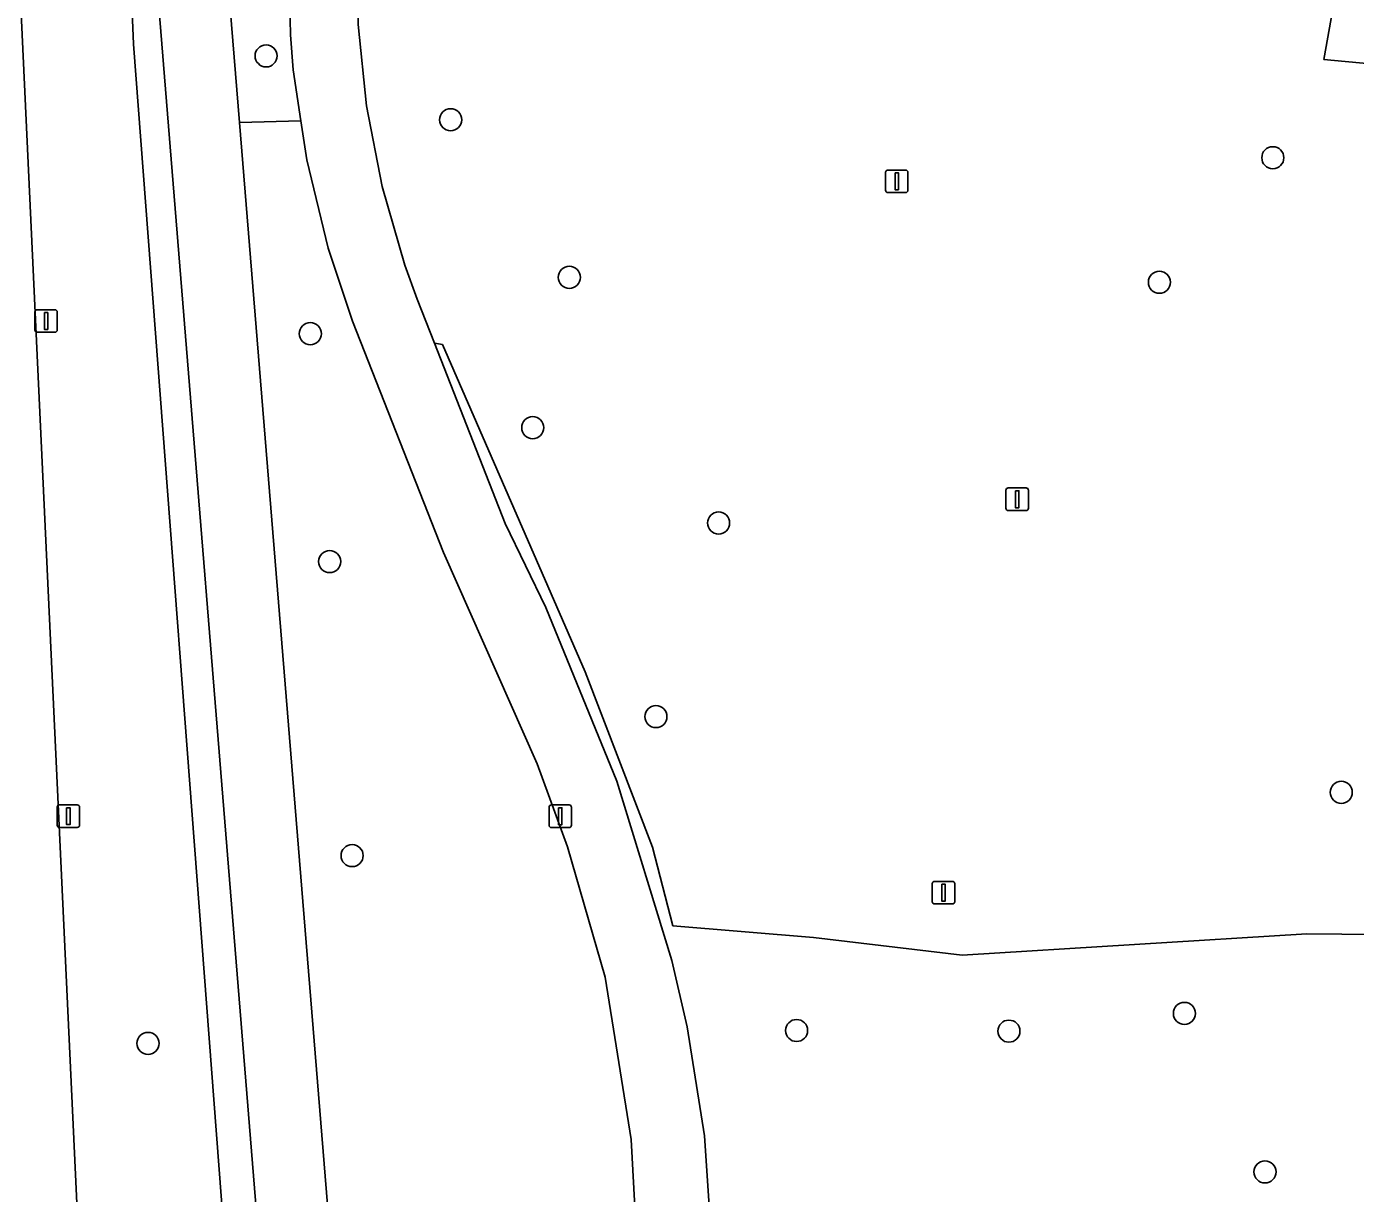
# Model space of a CAD drawing. Extents: x 162026 to 163502, y 387295 to 388169.
# Drawn here: x 162077.2 to 162136.1, y 387502.3 to 387554 of the extents above; entities that cross this region are included whole.
import ezdxf

# ---------------------------------------------------------------- set-up
doc = ezdxf.new("R2010")
doc.units = 0
for name, color, linetype in [('IMGEO_Afsluitpaal', 7, 'Continuous'), ('IMGEO_Berm_groen', 7, 'Continuous'), ('IMGEO_Boom', 7, 'Continuous'), ('IMGEO_Fietspad_gesloten', 7, 'Continuous'), ('IMGEO_Groenvoorziening', 7, 'Continuous'), ('IMGEO_Lichtmast', 7, 'Continuous'), ('IMGEO_Rijbaan_regionaal_gesloten', 7, 'Continuous'), ('IMGEO_Voetpad_open', 7, 'Continuous')]:
    doc.layers.add(name, color=color, linetype=linetype)

msp = doc.modelspace()

# ---------------------------------------------------------------- linework, layer by layer
at = {"layer": 'IMGEO_Afsluitpaal'}
for p, q in [((162115.26, 387546.733), (162115.26, 387547.533)), ((162115.26, 387547.533), (162115.26, 387546.733)), ((162115.36, 387547.633), (162116.15, 387547.633)), ((162116.15, 387547.633), (162115.36, 387547.633)), ((162116.25, 387547.533), (162116.25, 387546.733)), ((162116.25, 387546.733), (162116.25, 387547.533)), ((162116.15, 387546.633), (162115.36, 387546.633)), ((162115.36, 387546.633), (162116.15, 387546.633)), ((162120.587, 387532.655), (162120.587, 387533.455)), ((162120.587, 387533.455), (162120.587, 387532.655)), ((162120.687, 387533.555), (162121.477, 387533.555)), ((162121.477, 387533.555), (162120.687, 387533.555)), ((162121.577, 387533.455), (162121.577, 387532.655)), ((162121.577, 387532.655), (162121.577, 387533.455)), ((162121.477, 387532.555), (162120.687, 387532.555)), ((162120.687, 387532.555), (162121.477, 387532.555)), ((162117.327, 387515.237), (162117.327, 387516.037)), ((162117.327, 387516.037), (162117.327, 387515.237)), ((162117.427, 387516.137), (162118.217, 387516.137)), ((162118.217, 387516.137), (162117.427, 387516.137)), ((162118.317, 387516.037), (162118.317, 387515.237)), ((162118.317, 387515.237), (162118.317, 387516.037)), ((162118.217, 387515.137), (162117.427, 387515.137)), ((162117.427, 387515.137), (162118.217, 387515.137))]:
    msp.add_line(p, q, dxfattribs=at)
for points in [[(162115.68, 387547.508), (162115.83, 387547.508), (162115.83, 387546.758), (162115.68, 387546.758), (162115.68, 387547.508)], [(162121.007, 387533.43), (162121.157, 387533.43), (162121.157, 387532.68), (162121.007, 387532.68), (162121.007, 387533.43)], [(162117.747, 387516.012), (162117.897, 387516.012), (162117.897, 387515.262), (162117.747, 387515.262), (162117.747, 387516.012)]]:
    msp.add_lwpolyline(points, dxfattribs=at)
for centre, start, end in [((162115.36, 387547.533), 90, 180), ((162115.36, 387547.533), 90, 180), ((162116.15, 387547.533), 0, 90), ((162116.15, 387547.533), 360, 90), ((162115.36, 387546.733), 180, 270), ((162115.36, 387546.733), 180, 270), ((162116.15, 387546.733), 270, 0), ((162116.15, 387546.733), 270, 0), ((162120.687, 387533.455), 90, 180), ((162120.687, 387533.455), 90, 180), ((162121.477, 387533.455), 0, 90), ((162121.477, 387533.455), 360, 90), ((162120.687, 387532.655), 180, 270), ((162120.687, 387532.655), 180, 270), ((162121.477, 387532.655), 270, 0), ((162121.477, 387532.655), 270, 0), ((162117.427, 387516.037), 90, 180), ((162117.427, 387516.037), 90, 180), ((162118.217, 387516.037), 0, 90), ((162118.217, 387516.037), 360, 90), ((162117.427, 387515.237), 180, 270), ((162117.427, 387515.237), 180, 270), ((162118.217, 387515.237), 270, 0), ((162118.217, 387515.237), 270, 0)]:
    msp.add_arc(centre, 0.1, start, end, dxfattribs=at)
at = {"layer": 'IMGEO_Berm_groen'}
for points in [[(162085.955, 387558.431), (162086.662, 387549.732), (162089.38, 387549.805), (162089.039, 387552.072), (162088.912, 387553.622), (162088.832, 387557.702), (162089.116, 387561.772), (162091.906, 387586.663), (162093.16, 387597.85), (162100.033, 387659.157)], [(162083.056, 387577.239), (162083.789, 387583.725), (162082.706, 387583.685), (162081.287, 387569.524), (162081.962, 387553.202), (162085.969, 387500.662), (162086.919, 387488.185)], [(162088.221, 387493.381), (162088.018, 387494.873), (162087.525, 387500), (162082.795, 387558.52)]]:
    msp.add_lwpolyline(points, dxfattribs=at)
msp.add_lwpolyline([(162099.831, 387521.347), (162095.692, 387530.691), (162091.667, 387540.937), (162090.59, 387544.175), (162089.638, 387548.089), (162089.38, 387549.805), (162086.662, 387549.732), (162090.701, 387500), (162091.232, 387493.329), (162098.862, 387490.289), (162099.065, 387490.7), (162099.569, 387491.496), (162100.072, 387492.291), (162101.239, 387493.769), (162102.554, 387495.116), (162103.969, 387496.282), (162104.195, 387501.175), (162103.991, 387504.708), (162102.84, 387511.901), (162101.186, 387517.671)], close=True, dxfattribs=at)
at = {"layer": 'IMGEO_Boom'}
for centre in [(162087.84, 387552.687), (162096.006, 387549.856), (162132.399, 387548.175), (162101.259, 387542.88), (162127.38, 387542.665), (162089.794, 387540.386), (162099.641, 387536.226), (162107.867, 387532.005), (162090.652, 387530.298), (162105.093, 387523.433), (162135.428, 387520.079), (162091.647, 387517.279), (162128.488, 387510.29), (162111.319, 387509.535), (162120.716, 387509.506), (162082.612, 387508.964), (162132.051, 387503.277)]:
    msp.add_circle(centre, 0.489, dxfattribs=at)
at = {"layer": 'IMGEO_Fietspad_gesloten'}
msp.add_lwpolyline([(162082.795, 387558.52), (162087.525, 387500), (162088.018, 387494.873), (162088.221, 387493.381), (162088.873, 387485.724), (162089.014, 387484.027), (162090.786, 387458.211), (162091.116, 387453.942), (162094.144, 387454.397), (162093.991, 387455.817), (162091.232, 387493.329), (162090.701, 387500), (162086.662, 387549.732), (162085.955, 387558.431)], dxfattribs=at)
at = {"layer": 'IMGEO_Groenvoorziening'}
for points in [[(162086.722, 387750), (162086.309, 387746.228), (162080.161, 387691.589), (162078.737, 387678.932), (162075.453, 387649.755), (162073.957, 387630.261), (162073.874, 387626.787), (162074.15, 387615.148), (162079.544, 387500), (162080.248, 387483.154), (162080.393, 387480.335)], [(162081.286, 387480.096), (162086.919, 387488.185), (162085.969, 387500.662), (162081.962, 387553.202), (162081.287, 387569.524), (162082.706, 387583.685), (162083.789, 387583.725), (162086.291, 387605.618), (162087.862, 387619.58), (162083.423, 387619.58), (162081.742, 387622.534), (162081.242, 387626.351), (162082.151, 387630.987), (162084.533, 387632.853), (162087.441, 387633.308), (162089.208, 387631.54), (162093.527, 387669.911)], [(162091.913, 387554.076), (162092.285, 387550.467), (162092.977, 387546.905), (162093.985, 387543.42), (162094.526, 387541.919), (162095.289, 387539.968), (162095.642, 387539.911), (162101.956, 387525.416), (162104.947, 387517.654), (162105.847, 387514.174), (162112.069, 387513.65), (162118.646, 387512.872), (162133.898, 387513.818), (162141.644, 387513.738), (162144.651, 387546.366), (162141.911, 387551.854), (162134.661, 387552.531), (162135.349, 387556.417)], [(162135.349, 387556.417), (162134.661, 387552.531), (162141.911, 387551.854)], [(162141.644, 387513.738), (162133.898, 387513.818), (162118.646, 387512.872), (162112.069, 387513.65), (162105.847, 387514.174), (162104.947, 387517.654), (162101.956, 387525.416), (162095.642, 387539.911), (162095.289, 387539.968), (162098.413, 387531.976), (162100.227, 387528.257), (162103.361, 387520.567), (162105.795, 387512.627), (162106.475, 387509.704), (162107.237, 387504.876), (162107.564, 387500)]]:
    msp.add_lwpolyline(points, dxfattribs=at)
at = {"layer": 'IMGEO_Lichtmast'}
for p, q in [((162077.602, 387540.548), (162077.602, 387541.348)), ((162077.602, 387541.348), (162077.602, 387540.548)), ((162077.702, 387541.448), (162078.492, 387541.448)), ((162078.492, 387541.448), (162077.702, 387541.448)), ((162078.592, 387541.348), (162078.592, 387540.548)), ((162078.592, 387540.548), (162078.592, 387541.348)), ((162078.492, 387540.448), (162077.702, 387540.448)), ((162077.702, 387540.448), (162078.492, 387540.448)), ((162078.59, 387518.625), (162078.59, 387519.425)), ((162078.59, 387519.425), (162078.59, 387518.625)), ((162078.69, 387519.525), (162079.48, 387519.525)), ((162079.48, 387519.525), (162078.69, 387519.525)), ((162079.58, 387519.425), (162079.58, 387518.625)), ((162079.58, 387518.625), (162079.58, 387519.425)), ((162100.364, 387518.62), (162100.364, 387519.42)), ((162100.364, 387519.42), (162100.364, 387518.62)), ((162100.464, 387519.52), (162101.254, 387519.52)), ((162101.254, 387519.52), (162100.464, 387519.52)), ((162101.354, 387519.42), (162101.354, 387518.62)), ((162101.354, 387518.62), (162101.354, 387519.42)), ((162079.48, 387518.525), (162078.69, 387518.525)), ((162078.69, 387518.525), (162079.48, 387518.525)), ((162101.254, 387518.52), (162100.464, 387518.52)), ((162100.464, 387518.52), (162101.254, 387518.52))]:
    msp.add_line(p, q, dxfattribs=at)
for points in [[(162078.022, 387541.323), (162078.172, 387541.323), (162078.172, 387540.573), (162078.022, 387540.573), (162078.022, 387541.323)], [(162079.01, 387519.4), (162079.16, 387519.4), (162079.16, 387518.65), (162079.01, 387518.65), (162079.01, 387519.4)], [(162100.784, 387519.395), (162100.934, 387519.395), (162100.934, 387518.645), (162100.784, 387518.645), (162100.784, 387519.395)]]:
    msp.add_lwpolyline(points, dxfattribs=at)
for centre, start, end in [((162077.702, 387541.348), 90, 180), ((162077.702, 387541.348), 90, 180), ((162078.492, 387541.348), 0, 90), ((162078.492, 387541.348), 360, 90), ((162077.702, 387540.548), 180, 270), ((162077.702, 387540.548), 180, 270), ((162078.492, 387540.548), 270, 0), ((162078.492, 387540.548), 270, 0), ((162078.69, 387519.425), 90, 180), ((162078.69, 387519.425), 90, 180), ((162079.48, 387519.425), 0, 90), ((162079.48, 387519.425), 360, 90), ((162100.464, 387519.42), 90, 180), ((162100.464, 387519.42), 90, 180), ((162101.254, 387519.42), 0, 90), ((162101.254, 387519.42), 360, 90), ((162078.69, 387518.625), 180, 270), ((162078.69, 387518.625), 180, 270), ((162079.48, 387518.625), 270, 0), ((162079.48, 387518.625), 270, 0), ((162100.464, 387518.62), 180, 270), ((162100.464, 387518.62), 180, 270), ((162101.254, 387518.62), 270, 0), ((162101.254, 387518.62), 270, 0)]:
    msp.add_arc(centre, 0.1, start, end, dxfattribs=at)
at = {"layer": 'IMGEO_Rijbaan_regionaal_gesloten'}
msp.add_lwpolyline([(162081.901, 387452.231), (162081.657, 387454.6), (162081.432, 387456.802), (162081.277, 387460.038), (162080.745, 387473.097), (162080.689, 387474.15), (162080.393, 387480.335), (162080.248, 387483.154), (162079.544, 387500), (162074.15, 387615.148)], dxfattribs=at)
at = {"layer": 'IMGEO_Voetpad_open'}
for points in [[(162103.711, 387463.486), (162104.325, 387468.384), (162106.228, 387483.567), (162107.34, 387493.437), (162107.478, 387497.475), (162107.491, 387497.872), (162107.564, 387500), (162107.237, 387504.876), (162106.475, 387509.704), (162105.795, 387512.627), (162103.361, 387520.567), (162100.227, 387528.257), (162098.413, 387531.976), (162095.289, 387539.968), (162094.526, 387541.919), (162093.985, 387543.42), (162092.977, 387546.905), (162092.285, 387550.467), (162091.913, 387554.076), (162091.865, 387557.704), (162092.142, 387561.322), (162094.916, 387586.206), (162095.191, 387588.673), (162103.023, 387658.934)], [(162088.832, 387557.702), (162088.912, 387553.622), (162089.039, 387552.072), (162089.38, 387549.805), (162089.638, 387548.089), (162090.59, 387544.175), (162091.667, 387540.937), (162095.692, 387530.691), (162099.831, 387521.347), (162101.186, 387517.671), (162102.84, 387511.901), (162103.991, 387504.708), (162104.195, 387501.175)]]:
    msp.add_lwpolyline(points, dxfattribs=at)

doc.saveas('drawing.dxf')
